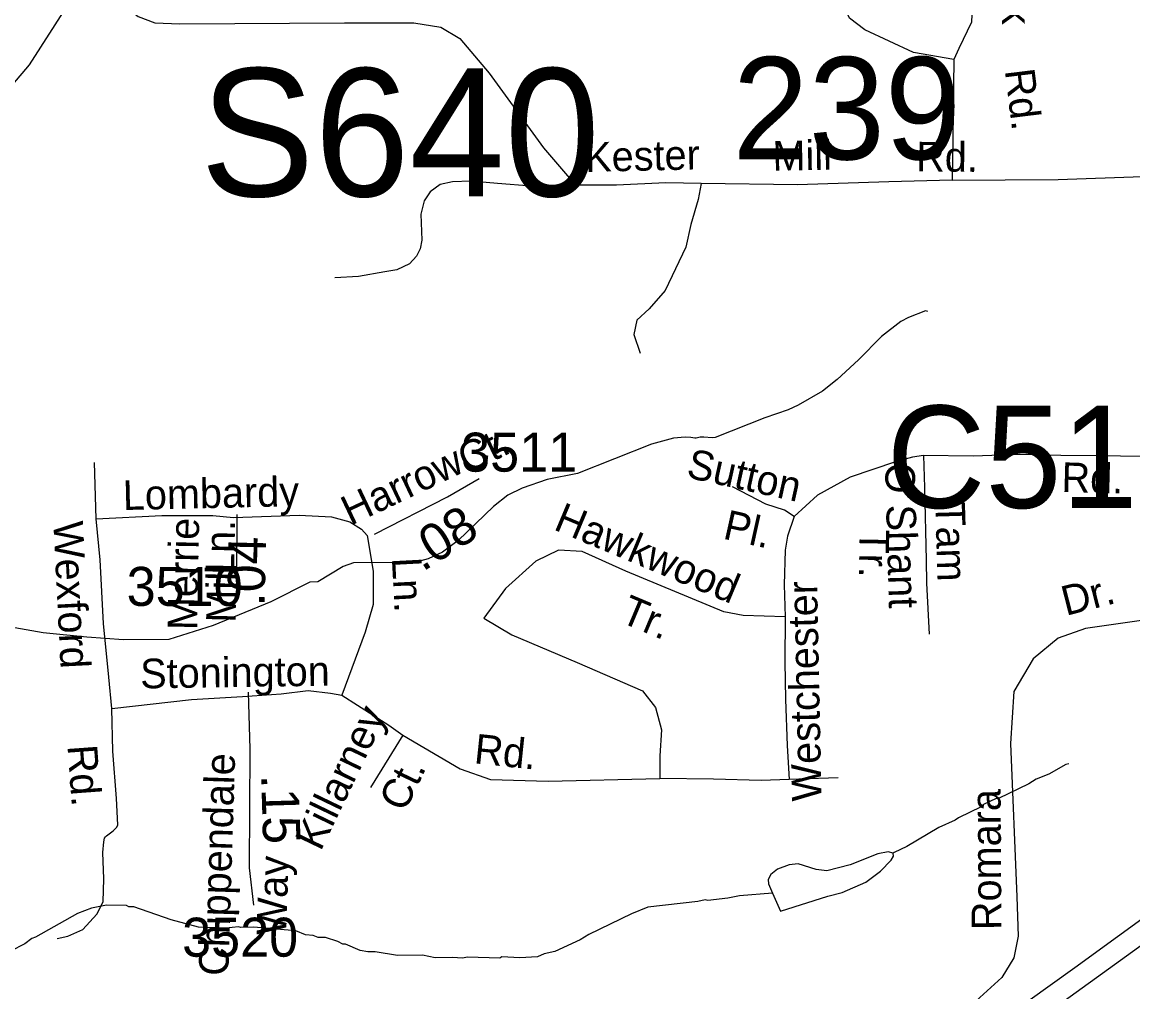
# Model space of a CAD drawing. Extents: x 1547597 to 1699558, y 810033 to 920809.
# Drawn here: x 1599977 to 1603536, y 844193 to 847300 of the extents above; entities that cross this region are included whole.
import ezdxf

# ---------------------------------------------------------------- set-up
doc = ezdxf.new("R2010")
doc.units = 0
for name, color, linetype in [('Exist Hydrographic Creek Single Shore', 7, 'Continuous'), ('Exist Hydrographic Misc Water Feature', 7, 'Continuous'), ('Exist Road Non-System Type 51', 7, 'Continuous'), ('Exist Road Non-System Type 51 Label', 7, 'Continuous'), ('Exist Road Primary Interstate Divided Center Attributed', 7, 'Continuous'), ('Exist Road Primary Interstate Structure Ovrhead Sign Number Label', 7, 'Continuous'), ('Exist Road Secondary Mileage Hundredths English Label', 7, 'Continuous'), ('Exist Road Secondary Structure Culvert Number Label', 7, 'Continuous'), ('Exist Road Secondary Structure Standard Bridge Number Label', 7, 'Continuous'), ('Exist Road Secondary Type 51 Attributed', 7, 'Continuous'), ('Exist Road Secondary Type 51 Label', 7, 'Continuous'), ('Exist Road Secondary Type 51 Number Label', 7, 'Continuous')]:
    doc.layers.add(name, color=color, linetype=linetype)

msp = doc.modelspace()

# ---------------------------------------------------------------- linework, layer by layer
at = {"layer": 'Exist Hydrographic Creek Single Shore'}
msp.add_lwpolyline([(1599797.6, 846924.6), (1600000.6, 847163.4), (1600119.6, 847348.1)], dxfattribs=at)
at = {"layer": 'Exist Hydrographic Misc Water Feature'}
for points in [[(1602879.6, 846373), (1602871.6, 846375.1), (1602817.4, 846353.9), (1602793.2, 846340.2), (1602730.6, 846293.1), (1602657.6, 846218.2), (1602588.8, 846155.1), (1602542.3, 846117.8), (1602463.7, 846072.9), (1602431.5, 846057.4), (1602357.3, 846032.4), (1602198.4, 845968.6), (1602188.3, 845967.9), (1602161.7, 845969.9), (1602149.4, 845969.6), (1602137.1, 845966.5), (1602133.1, 845966.6), (1602119.4, 845968.8), (1602101.8, 845969.7)], [(1602101.8, 845969.7), (1602063.9, 845966.6), (1601994.1, 845947.3), (1601757.2, 845853.2), (1601659.1, 845834.3), (1601579.8, 845806.8), (1601533.5, 845783.8), (1601487.1, 845747.7), (1601373.8, 845639.2), (1601323.9, 845602), (1601277.7, 845580.1), (1601235.1, 845568.8), (1601039.3, 845567.4), (1601006.1, 845556), (1600924.1, 845506.2), (1600899.3, 845505.3), (1600773.6, 845441.8), (1600588.8, 845366), (1600446.8, 845321.5), (1600301.6, 845320.8), (1600183.8, 845329.3), (1600044.8, 845342.6), (1599917.4, 845365.1)], [(1603331.6, 844923.1), (1603321.5, 844921.2), (1603267.1, 844889.9), (1603226.9, 844874.5), (1603202.7, 844858.8), (1603106.1, 844812.2), (1603098.1, 844812.3), (1603057.9, 844792.9), (1603049.8, 844785), (1602977.3, 844750), (1602967.3, 844742.1), (1602915, 844718.9), (1602812.2, 844658.3), (1602772, 844638.9), (1602768.3, 844636.5)], [(1602768.3, 844636.5), (1602752.6, 844640.7), (1602718.9, 844634.3), (1602630.4, 844599), (1602556.2, 844580.3), (1602521.2, 844584.1), (1602463.5, 844602.2), (1602435.2, 844599.8), (1602397.3, 844585.4), (1602376.2, 844568.2), (1602368, 844552.8), (1602368.5, 844538.6), (1602381.6, 844509.1)], [(1602381.6, 844509.1), (1602407.3, 844450.6), (1602558.6, 844499.4), (1602604.4, 844510.3), (1602680.9, 844543.9), (1602727.8, 844579.7), (1602761.7, 844614.3), (1602769.3, 844627.7), (1602768.3, 844636.5)], [(1602381.6, 844509.1), (1602276.4, 844499.8), (1602238.3, 844492.4), (1602174.2, 844485.3), (1602166.3, 844487.4), (1602142.2, 844481.7), (1601982, 844463.9), (1601929.8, 844442.7), (1601793, 844376.6), (1601764.8, 844359), (1601684.3, 844322.2), (1601650.2, 844314.6), (1601628.1, 844304.9), (1601572, 844301.7), (1601514.1, 844304.5), (1601508, 844300.6), (1601404.2, 844304.1), (1601388.2, 844300.3), (1601356.2, 844302.7), (1601300.2, 844301.5), (1601260.3, 844310.1), (1601180.4, 844309.2), (1601108.6, 844320.2), (1601084.6, 844320.5), (1601060.7, 844324.9), (1601012.9, 844345.5), (1601004.9, 844345.6), (1600989.1, 844353.8), (1600949.3, 844366.4), (1600925.3, 844366.7), (1600909.4, 844373), (1600885.5, 844375.3), (1600853.6, 844387.7), (1600717.9, 844399.6), (1600677.9, 844398.2), (1600669.9, 844400.3), (1600629.9, 844396.8), (1600542, 844400.1), (1600454.4, 844423.3), (1600335, 844464.9), (1600319, 844465.2), (1600311, 844469.3), (1600247.1, 844470.1), (1600199, 844460.8), (1600154.8, 844443.4), (1600019.9, 844367.4), (1600007.8, 844363.5), (1599985.5, 844345.8), (1599892.9, 844299.1)]]:
    msp.add_lwpolyline(points, dxfattribs=at)
at = {"layer": 'Exist Road Non-System Type 51'}
msp.add_line((1602591.7, 844877.8), (1602435.1, 844872.9), dxfattribs=at)
for points in [[(1602962.8, 847180.7), (1602833.1, 847202.6), (1602677.9, 847275.7), (1602628.6, 847312.3), (1602615.8, 847341.5), (1602610.3, 847474.9), (1602646.9, 847524.3), (1602690.7, 847564.5), (1602732.7, 847705.2), (1602778.3, 847816.2)], [(1603030.3, 847670.5), (1603030.3, 847546.2), (1603019.4, 847299.5), (1602979.2, 847215.4), (1602962.8, 847180.7)], [(1600400.1, 847538.8), (1600318.1, 847455.7), (1600287.9, 847398.5), (1600301.3, 847354.8), (1600348.3, 847317.9), (1600402.1, 847297.7), (1600482.7, 847294.3), (1601010.1, 847297.7), (1601231.7, 847297.7), (1601319.1, 847284.2), (1601379.5, 847247.3), (1601473.6, 847136.3), (1601648.2, 846897.7), (1601750.1, 846778)], [(1602962.8, 847180.7), (1602959.1, 846926.7), (1602957.3, 846794.1)], [(1602957.3, 846794.1), (1603296.7, 846795.8), (1603567, 846805), (1603925.9, 846807)], [(1601750.1, 846778), (1601608.2, 846774.7), (1601500.5, 846782.6), (1601414.8, 846790.2), (1601356.5, 846788.6), (1601316.7, 846780), (1601284.3, 846756.6), (1601265.8, 846727), (1601255, 846685.2), (1601257.5, 846601.3), (1601252.7, 846573.3), (1601240.4, 846549.6), (1601218.1, 846526), (1601177.7, 846506.8), (1601139.6, 846499.4), (1601055.4, 846484.9), (1600979.5, 846480.4)], [(1602152.8, 846783.4), (1602039.6, 846785.2), (1601882, 846777.7), (1601750.1, 846778)], [(1602152.8, 846783.4), (1602143.7, 846732.2), (1602120, 846651.8), (1602103.5, 846578.7), (1602070.7, 846509.2), (1602037.8, 846439.8), (1601986.7, 846381.3), (1601946.5, 846344.7), (1601937.3, 846299), (1601957.4, 846238.7)], [(1602957.3, 846794.1), (1602754.6, 846788.6), (1602461.3, 846779), (1602152.8, 846783.4)], [(1603867.9, 845906.7), (1603756.2, 845910.1), (1603641.2, 845907.1), (1603424.1, 845910.4), (1603306, 845910.8), (1603175.2, 845914.7), (1603025, 845909.6), (1602865.4, 845911.2)], [(1600214.7, 845708.6), (1600208.8, 845888.7)], [(1602865.4, 845911.2), (1602830.1, 845905.9), (1602775.4, 845891.5), (1602630.2, 845841.6), (1602526.3, 845784), (1602450.8, 845715.9)], [(1602865.4, 845911.2), (1602868.7, 845808.8), (1602874.5, 845575.4), (1602875.5, 845501.9), (1602883.3, 845338.7)], [(1602450.8, 845715.9), (1602419.8, 845735.8), (1602360.5, 845755.6), (1602253.7, 845811)], [(1600214.7, 845708.6), (1600424.3, 845718.5), (1600588.4, 845718.5), (1600654.2, 845712.8)], [(1600264.5, 845100.2), (1600254.3, 845200.4), (1600237.6, 845372.7), (1600227.4, 845576.6), (1600214.7, 845708.6)], [(1600654.2, 845712.8), (1600865.2, 845720.5), (1600968, 845714.6), (1601027.3, 845698.7), (1601064.8, 845675), (1601082.6, 845655.2)], [(1602450.8, 845715.9), (1602429.7, 845652.7), (1602422, 845608.2), (1602418.7, 845496.4), (1602422, 845394.1)], [(1601082.6, 845655.2), (1601102.4, 845540.4), (1601102.4, 845433.6), (1601076.7, 845344.6), (1601001.6, 845142.7)], [(1602422, 845394.1), (1602287.2, 845398.3), (1602225.9, 845410.2), (1601911.5, 845540.8), (1601771.2, 845604.1), (1601696, 845608.1), (1601622.9, 845572.4), (1601526, 845485.4), (1601456.8, 845390.4), (1601545.8, 845337), (1601755.3, 845247.9), (1601964.9, 845156.9), (1602006.4, 845103.5), (1602026.2, 845032.3), (1602020.3, 844949.2), (1602020.1, 844875.7)], [(1603848.8, 845419.5), (1603579.1, 845384.8), (1603384.2, 845357), (1603297.2, 845325.6), (1603217.1, 845259.4), (1603154.5, 845154.9), (1603144.1, 844987.8), (1603164.9, 844496.7), (1603168.4, 844371.3), (1603154.5, 844301.6), (1603116.2, 844238.9), (1602987.4, 844120.5), (1602744.3, 843955.3)], [(1602422, 845394.1), (1602420.9, 845250.3), (1602423.6, 845128.8), (1602428.8, 844981.7), (1602435.1, 844872.9)], [(1600264.5, 845100.2), (1600520, 845128.8), (1600683.2, 845139.3)], [(1600683.2, 845139.3), (1600806.9, 845147.2), (1600893.8, 845157.7), (1600964.8, 845149.8), (1601001.6, 845142.7)], [(1601001.6, 845142.7), (1601151.7, 845047.1), (1601196.5, 845015.5)], [(1600089.1, 844363.7), (1600123.1, 844371.2), (1600171.5, 844392.2), (1600216.3, 844441.4), (1600237, 844481), (1600238.5, 844555), (1600236, 844638.9), (1600238.6, 844672.8), (1600240.9, 844684.6), (1600243.6, 844689), (1600247.1, 844692.7), (1600269.2, 844708.2), (1600280.4, 844720), (1600283.6, 844728), (1600279.1, 844812.1), (1600268, 844964.2), (1600264.5, 845100.2)], [(1601196.5, 845015.5), (1601093.4, 844847.1)], [(1601196.5, 845015.5), (1601380.7, 844907.5), (1601478.1, 844873.2), (1601662.4, 844868), (1602020.1, 844875.7)], [(1602435.1, 844872.9), (1602345.6, 844869.2), (1602192.5, 844873.8), (1602020.1, 844875.7)]]:
    msp.add_lwpolyline(points, dxfattribs=at)
at = {"layer": 'Exist Road Primary Interstate Divided Center Attributed'}
for points in [[(1599818.8, 841557.2), (1600350.6, 841958.7), (1600867.3, 842325.9), (1601449.6, 842758.1), (1601878.4, 843077.8), (1602246.6, 843349.2), (1602589.3, 843620.3), (1603002.8, 843931.6), (1603315.8, 844163.3), (1603639.1, 844396.2), (1604098, 844743.9), (1604791.3, 845249.5), (1605821.1, 846004.6), (1606087, 846204), (1606465.8, 846478.6), (1606544.1, 846528.1)], [(1603749.2, 844559), (1603350.9, 844269.7), (1602985.4, 844007.7), (1602205.2, 843461.8), (1601812.4, 843177.9), (1600912.8, 842516.1), (1600254.5, 842037.9), (1599906.5, 841775.8), (1599790.2, 841685.6), (1598872.7, 840996.7), (1598523.5, 840738.7), (1598308.7, 840589.9)]]:
    msp.add_lwpolyline(points, dxfattribs=at)
at = {"layer": 'Exist Road Secondary Type 51 Attributed'}
for points in [[(1601106, 845659), (1601340, 845778.7), (1601442, 845837.5)], [(1600665.5, 845722), (1600663.8, 845521)], [(1600701.8, 845152.9), (1600707, 844970.6), (1600704, 844589.7), (1600718, 844469.9)]]:
    msp.add_lwpolyline(points, dxfattribs=at)

# ---------------------------------------------------------------- texts
at = {"layer": 'Exist Road Non-System Type 51 Label'}
for s, rotation, p in [('Kirk', 270.9893, (1603113.6, 847510.8)), ('Rd.', 277.0013, (1603126, 847145.6)), ('Kester', 1.3657, (1601782.5, 846819.7)), ('Mill', 1.0155, (1602382.3, 846823.7)), ('Rd.', 359.5941, (1602841.8, 846821.6)), ('Sutton', 347.5282, (1602102.4, 845841.7)), ('O Shant', 271.5619, (1602742.1, 845886.8)), ('Rd.', 358.4829, (1603306.9, 845794.5)), ('Lombardy', 1.3219, (1600300.6, 845736.4)), ('Hawkwood', 337.2498, (1601676.6, 845675.2)), ('Pl.', 347.5282, (1602219.7, 845645.3)), ('Tam', 271.6758, (1602903.3, 845760.2)), ('Wexford', 272.8828, (1600076.8, 845698.6)), ('Tr.', 268.9298, (1602661.1, 845675)), ('Ln.', 273.0229, (1601161.7, 845582.8)), ('Westchester', 91.1763, (1602538.8, 844803.9)), ('Dr.', 14.3562, (1603321.8, 845397)), ('Tr.', 337.2498, (1601888.8, 845379.2)), ('Stonington', 0.845, (1600356, 845164.7)), ('Killarney', 64.2903, (1600933.5, 844640.4)), ('Rd.', 354.0482, (1601422.9, 844925.2)), ('Rd.', 274.1819, (1600122.1, 844981.1)), ('Ct.', 64.2903, (1601203, 844765.2)), ('Romara', 90.344, (1603115.2, 844390.5))]:
    msp.add_text(s, height=95, rotation=rotation, dxfattribs=at).set_placement(p)
at = {"layer": 'Exist Road Primary Interstate Structure Ovrhead Sign Number Label'}
msp.add_text('S640', height=410.1, dxfattribs=at).set_placement((1600547.7, 846741.9))
at = {"layer": 'Exist Road Secondary Mileage Hundredths English Label'}
for s, rotation, p in [('.08', 32.319, (1601259.8, 845537.3)), ('.04', 88.7922, (1600754, 845427.3)), ('.15', 271.6656, (1600742.9, 844887.7))]:
    msp.add_text(s, height=120, rotation=rotation, dxfattribs=at).set_placement(p)
at = {"layer": 'Exist Road Secondary Structure Culvert Number Label'}
msp.add_text('C510', height=328.08, dxfattribs=at).set_placement((1602747.1, 845743.1))
at = {"layer": 'Exist Road Secondary Structure Standard Bridge Number Label'}
msp.add_text('239', height=328.08, dxfattribs=at).set_placement((1602253.8, 846860.1))
at = {"layer": 'Exist Road Secondary Type 51 Label'}
for s, rotation, p in [('Ct.', 25.3296, (1601402.1, 845852.5)), ('Harrow', 25.3296, (1601028.9, 845685.5)), ('Merrie', 88.9199, (1600537.7, 845351)), ('Ln.', 88.9199, (1600656.2, 845527.8)), ('Mill', 88.9199, (1600661.4, 845374.9)), ('Chippendale', 88.2008, (1600637.4, 844242.7)), ('Way', 88.2008, (1600823, 844372.8))]:
    msp.add_text(s, height=95, rotation=rotation, dxfattribs=at).set_placement(p)
at = {"layer": 'Exist Road Secondary Type 51 Number Label'}
for s, p in [('3511', (1601383.8, 845859.5)), ('3510', (1600311.9, 845429.3)), ('3520', (1600489.6, 844305.1))]:
    msp.add_text(s, height=125, dxfattribs=at).set_placement(p)

doc.saveas('drawing.dxf')
